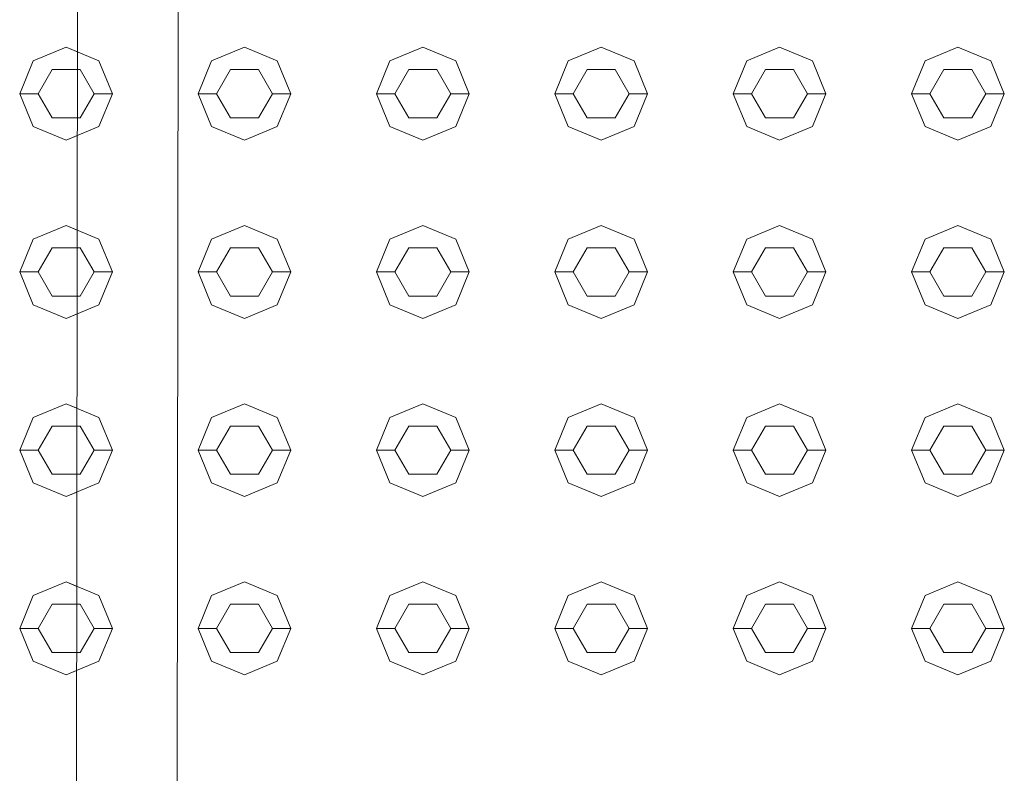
# Model space of a CAD drawing. Header units: millimetres. Extents: x 2 to 902, y -447 to 199.
# Tile 590 of 656: x 16.311 to 16.841, y 166.207 to 166.613. Entities that reach past the tile are written whole.
import ezdxf

# ---------------------------------------------------------------- set-up
doc = ezdxf.new("R2010")
doc.units = ezdxf.units.MM
doc.header["$MEASUREMENT"] = 0
doc.layers.add('IFC-Elemento construtivo genérico-Contorno', color=253, linetype='Continuous', lineweight=5)
doc.layers.add('IFC-Porta-Contorno', color=142, linetype='Continuous', lineweight=5)

msp = doc.modelspace()

# ---------------------------------------------------------------- linework, layer by layer
at = {"layer": 'IFC-Elemento construtivo genérico-Contorno', "color": 7, "lineweight": 5}
for p, q in [((16.31804, 166.59047), (16.33572, 166.5978)), ((16.31804, 166.59047), (16.33572, 166.5978)), ((16.33572, 166.5978), (16.3418, 166.59528)), ((16.33572, 166.5978), (16.3534, 166.59047)), ((16.41405, 166.59047), (16.43172, 166.5978)), ((16.41405, 166.59047), (16.43172, 166.5978)), ((16.43172, 166.5978), (16.4494, 166.59047)), ((16.43172, 166.5978), (16.4494, 166.59047)), ((16.51004, 166.59047), (16.52772, 166.5978)), ((16.51004, 166.59047), (16.52772, 166.5978)), ((16.52772, 166.5978), (16.5454, 166.59047)), ((16.52772, 166.5978), (16.5454, 166.59047)), ((16.60604, 166.59047), (16.62372, 166.5978)), ((16.60604, 166.59047), (16.62372, 166.5978)), ((16.62372, 166.5978), (16.6414, 166.59047)), ((16.62372, 166.5978), (16.6414, 166.59047)), ((16.70204, 166.59047), (16.71972, 166.5978)), ((16.70204, 166.59047), (16.71972, 166.5978)), ((16.71972, 166.5978), (16.7374, 166.59047)), ((16.71972, 166.5978), (16.7374, 166.59047)), ((16.79804, 166.59047), (16.81572, 166.5978)), ((16.79804, 166.59047), (16.81572, 166.5978)), ((16.81572, 166.5978), (16.8334, 166.59047)), ((16.81572, 166.5978), (16.8334, 166.59047)), ((16.31072, 166.5728), (16.31804, 166.59047)), ((16.31072, 166.5728), (16.31804, 166.59047)), ((16.3534, 166.59047), (16.36072, 166.5728)), ((16.40672, 166.5728), (16.41405, 166.59047)), ((16.40672, 166.5728), (16.41405, 166.59047)), ((16.4494, 166.59047), (16.45672, 166.5728)), ((16.4494, 166.59047), (16.45672, 166.5728)), ((16.50272, 166.5728), (16.51004, 166.59047)), ((16.50272, 166.5728), (16.51004, 166.59047)), ((16.5454, 166.59047), (16.55272, 166.5728)), ((16.5454, 166.59047), (16.55272, 166.5728)), ((16.59872, 166.5728), (16.60604, 166.59047)), ((16.59872, 166.5728), (16.60604, 166.59047)), ((16.6414, 166.59047), (16.64872, 166.5728)), ((16.6414, 166.59047), (16.64872, 166.5728)), ((16.69472, 166.5728), (16.70204, 166.59047)), ((16.69472, 166.5728), (16.70204, 166.59047)), ((16.7374, 166.59047), (16.74472, 166.5728)), ((16.7374, 166.59047), (16.74472, 166.5728)), ((16.79072, 166.5728), (16.79804, 166.59047)), ((16.79072, 166.5728), (16.79804, 166.59047)), ((16.8334, 166.59047), (16.84072, 166.5728)), ((16.8334, 166.59047), (16.84072, 166.5728)), ((16.32072, 166.5728), (16.32822, 166.58579)), ((16.32072, 166.5728), (16.32822, 166.58579)), ((16.32822, 166.58579), (16.34179, 166.58579)), ((16.32822, 166.58579), (16.34322, 166.58579)), ((16.34322, 166.58579), (16.35072, 166.5728)), ((16.41672, 166.5728), (16.42422, 166.58579)), ((16.41672, 166.5728), (16.42422, 166.58579)), ((16.42422, 166.58579), (16.43922, 166.58579)), ((16.42422, 166.58579), (16.43922, 166.58579)), ((16.43922, 166.58579), (16.44672, 166.5728)), ((16.43922, 166.58579), (16.44672, 166.5728)), ((16.51272, 166.5728), (16.52022, 166.58579)), ((16.51272, 166.5728), (16.52022, 166.58579)), ((16.52022, 166.58579), (16.53522, 166.58579)), ((16.52022, 166.58579), (16.53522, 166.58579)), ((16.53522, 166.58579), (16.54272, 166.5728)), ((16.53522, 166.58579), (16.54272, 166.5728)), ((16.60872, 166.5728), (16.61622, 166.58579)), ((16.60872, 166.5728), (16.61622, 166.58579)), ((16.61622, 166.58579), (16.63122, 166.58579)), ((16.61622, 166.58579), (16.63122, 166.58579)), ((16.63122, 166.58579), (16.63872, 166.5728)), ((16.63122, 166.58579), (16.63872, 166.5728)), ((16.70472, 166.5728), (16.71222, 166.58579)), ((16.70472, 166.5728), (16.71222, 166.58579)), ((16.71222, 166.58579), (16.72722, 166.58579)), ((16.71222, 166.58579), (16.72722, 166.58579)), ((16.72722, 166.58579), (16.73472, 166.5728)), ((16.72722, 166.58579), (16.73472, 166.5728)), ((16.80072, 166.5728), (16.80822, 166.58579)), ((16.80072, 166.5728), (16.80822, 166.58579)), ((16.80822, 166.58579), (16.82322, 166.58579)), ((16.80822, 166.58579), (16.82322, 166.58579)), ((16.82322, 166.58579), (16.83072, 166.5728)), ((16.82322, 166.58579), (16.83072, 166.5728)), ((16.31072, 166.5728), (16.32072, 166.5728)), ((16.31072, 166.5728), (16.31804, 166.55512)), ((16.31072, 166.5728), (16.32072, 166.5728)), ((16.31072, 166.5728), (16.31804, 166.55512)), ((16.32072, 166.5728), (16.32822, 166.55981)), ((16.32072, 166.5728), (16.32822, 166.55981)), ((16.34322, 166.55981), (16.35072, 166.5728)), ((16.35072, 166.5728), (16.36072, 166.5728)), ((16.3534, 166.55512), (16.36072, 166.5728)), ((16.40672, 166.5728), (16.41672, 166.5728)), ((16.40672, 166.5728), (16.41405, 166.55512)), ((16.40672, 166.5728), (16.41672, 166.5728)), ((16.40672, 166.5728), (16.41405, 166.55512)), ((16.41672, 166.5728), (16.42422, 166.55981)), ((16.41672, 166.5728), (16.42422, 166.55981)), ((16.43922, 166.55981), (16.44672, 166.5728)), ((16.43922, 166.55981), (16.44672, 166.5728)), ((16.44672, 166.5728), (16.45672, 166.5728)), ((16.44672, 166.5728), (16.45672, 166.5728)), ((16.4494, 166.55512), (16.45672, 166.5728)), ((16.4494, 166.55512), (16.45672, 166.5728)), ((16.50272, 166.5728), (16.51272, 166.5728)), ((16.50272, 166.5728), (16.51004, 166.55512)), ((16.50272, 166.5728), (16.51272, 166.5728)), ((16.50272, 166.5728), (16.51004, 166.55512)), ((16.51272, 166.5728), (16.52022, 166.55981)), ((16.51272, 166.5728), (16.52022, 166.55981)), ((16.53522, 166.55981), (16.54272, 166.5728)), ((16.53522, 166.55981), (16.54272, 166.5728)), ((16.54272, 166.5728), (16.55272, 166.5728)), ((16.54272, 166.5728), (16.55272, 166.5728)), ((16.5454, 166.55512), (16.55272, 166.5728)), ((16.5454, 166.55512), (16.55272, 166.5728)), ((16.59872, 166.5728), (16.60872, 166.5728)), ((16.59872, 166.5728), (16.60604, 166.55512)), ((16.59872, 166.5728), (16.60872, 166.5728)), ((16.59872, 166.5728), (16.60604, 166.55512)), ((16.60872, 166.5728), (16.61622, 166.55981)), ((16.60872, 166.5728), (16.61622, 166.55981)), ((16.63122, 166.55981), (16.63872, 166.5728)), ((16.63122, 166.55981), (16.63872, 166.5728)), ((16.63872, 166.5728), (16.64872, 166.5728)), ((16.63872, 166.5728), (16.64872, 166.5728)), ((16.6414, 166.55512), (16.64872, 166.5728)), ((16.6414, 166.55512), (16.64872, 166.5728)), ((16.69472, 166.5728), (16.70472, 166.5728)), ((16.69472, 166.5728), (16.70204, 166.55512)), ((16.69472, 166.5728), (16.70472, 166.5728)), ((16.69472, 166.5728), (16.70204, 166.55512)), ((16.70472, 166.5728), (16.71222, 166.55981)), ((16.70472, 166.5728), (16.71222, 166.55981)), ((16.72722, 166.55981), (16.73472, 166.5728)), ((16.72722, 166.55981), (16.73472, 166.5728)), ((16.73472, 166.5728), (16.74472, 166.5728)), ((16.73472, 166.5728), (16.74472, 166.5728)), ((16.7374, 166.55512), (16.74472, 166.5728)), ((16.7374, 166.55512), (16.74472, 166.5728)), ((16.79072, 166.5728), (16.80072, 166.5728)), ((16.79072, 166.5728), (16.79804, 166.55512)), ((16.79072, 166.5728), (16.80072, 166.5728)), ((16.79072, 166.5728), (16.79804, 166.55512)), ((16.80072, 166.5728), (16.80822, 166.55981)), ((16.80072, 166.5728), (16.80822, 166.55981)), ((16.82322, 166.55981), (16.83072, 166.5728)), ((16.82322, 166.55981), (16.83072, 166.5728)), ((16.83072, 166.5728), (16.84072, 166.5728)), ((16.83072, 166.5728), (16.84072, 166.5728)), ((16.8334, 166.55512), (16.84072, 166.5728)), ((16.8334, 166.55512), (16.84072, 166.5728)), ((16.32822, 166.55981), (16.34176, 166.55981)), ((16.32822, 166.55981), (16.34322, 166.55981)), ((16.42422, 166.55981), (16.43922, 166.55981)), ((16.42422, 166.55981), (16.43922, 166.55981)), ((16.52022, 166.55981), (16.53522, 166.55981)), ((16.52022, 166.55981), (16.53522, 166.55981)), ((16.61622, 166.55981), (16.63122, 166.55981)), ((16.61622, 166.55981), (16.63122, 166.55981)), ((16.71222, 166.55981), (16.72722, 166.55981)), ((16.71222, 166.55981), (16.72722, 166.55981)), ((16.80822, 166.55981), (16.82322, 166.55981)), ((16.80822, 166.55981), (16.82322, 166.55981)), ((16.31804, 166.55512), (16.33572, 166.5478)), ((16.31804, 166.55512), (16.33572, 166.5478)), ((16.33572, 166.5478), (16.3534, 166.55512)), ((16.41405, 166.55512), (16.43172, 166.5478)), ((16.41405, 166.55512), (16.43172, 166.5478)), ((16.43172, 166.5478), (16.4494, 166.55512)), ((16.43172, 166.5478), (16.4494, 166.55512)), ((16.51004, 166.55512), (16.52772, 166.5478)), ((16.51004, 166.55512), (16.52772, 166.5478)), ((16.52772, 166.5478), (16.5454, 166.55512)), ((16.52772, 166.5478), (16.5454, 166.55512)), ((16.60604, 166.55512), (16.62372, 166.5478)), ((16.60604, 166.55512), (16.62372, 166.5478)), ((16.62372, 166.5478), (16.6414, 166.55512)), ((16.62372, 166.5478), (16.6414, 166.55512)), ((16.70204, 166.55512), (16.71972, 166.5478)), ((16.70204, 166.55512), (16.71972, 166.5478)), ((16.71972, 166.5478), (16.7374, 166.55512)), ((16.71972, 166.5478), (16.7374, 166.55512)), ((16.79804, 166.55512), (16.81572, 166.5478)), ((16.79804, 166.55512), (16.81572, 166.5478)), ((16.81572, 166.5478), (16.8334, 166.55512)), ((16.81572, 166.5478), (16.8334, 166.55512)), ((16.33572, 166.5478), (16.34174, 166.5503)), ((16.31804, 166.49448), (16.33572, 166.5018)), ((16.31804, 166.49448), (16.33572, 166.5018)), ((16.33572, 166.5018), (16.34168, 166.49933)), ((16.33572, 166.5018), (16.3534, 166.49448)), ((16.41405, 166.49448), (16.43172, 166.5018)), ((16.41405, 166.49448), (16.43172, 166.5018)), ((16.43172, 166.5018), (16.4494, 166.49448)), ((16.43172, 166.5018), (16.4494, 166.49448)), ((16.51004, 166.49448), (16.52772, 166.5018)), ((16.51004, 166.49448), (16.52772, 166.5018)), ((16.52772, 166.5018), (16.5454, 166.49448)), ((16.52772, 166.5018), (16.5454, 166.49448)), ((16.60604, 166.49448), (16.62372, 166.5018)), ((16.60604, 166.49448), (16.62372, 166.5018)), ((16.62372, 166.5018), (16.6414, 166.49448)), ((16.62372, 166.5018), (16.6414, 166.49448)), ((16.70204, 166.49448), (16.71972, 166.5018)), ((16.70204, 166.49448), (16.71972, 166.5018)), ((16.71972, 166.5018), (16.7374, 166.49448)), ((16.71972, 166.5018), (16.7374, 166.49448)), ((16.79804, 166.49448), (16.81572, 166.5018)), ((16.79804, 166.49448), (16.81572, 166.5018)), ((16.81572, 166.5018), (16.8334, 166.49448)), ((16.81572, 166.5018), (16.8334, 166.49448)), ((16.31072, 166.4768), (16.31804, 166.49448)), ((16.31072, 166.4768), (16.31804, 166.49448)), ((16.3534, 166.49448), (16.36072, 166.4768)), ((16.40672, 166.4768), (16.41405, 166.49448)), ((16.40672, 166.4768), (16.41405, 166.49448)), ((16.4494, 166.49448), (16.45672, 166.4768)), ((16.4494, 166.49448), (16.45672, 166.4768)), ((16.50272, 166.4768), (16.51004, 166.49448)), ((16.50272, 166.4768), (16.51004, 166.49448)), ((16.5454, 166.49448), (16.55272, 166.4768)), ((16.5454, 166.49448), (16.55272, 166.4768)), ((16.59872, 166.4768), (16.60604, 166.49448)), ((16.59872, 166.4768), (16.60604, 166.49448)), ((16.6414, 166.49448), (16.64872, 166.4768)), ((16.6414, 166.49448), (16.64872, 166.4768)), ((16.69472, 166.4768), (16.70204, 166.49448)), ((16.69472, 166.4768), (16.70204, 166.49448)), ((16.7374, 166.49448), (16.74472, 166.4768)), ((16.7374, 166.49448), (16.74472, 166.4768)), ((16.79072, 166.4768), (16.79804, 166.49448)), ((16.79072, 166.4768), (16.79804, 166.49448)), ((16.8334, 166.49448), (16.84072, 166.4768)), ((16.8334, 166.49448), (16.84072, 166.4768)), ((16.32072, 166.4768), (16.32822, 166.48979)), ((16.32072, 166.4768), (16.32822, 166.48979)), ((16.32822, 166.48979), (16.34166, 166.48979)), ((16.32822, 166.48979), (16.34322, 166.48979)), ((16.34322, 166.48979), (16.35072, 166.4768)), ((16.41672, 166.4768), (16.42422, 166.48979)), ((16.41672, 166.4768), (16.42422, 166.48979)), ((16.42422, 166.48979), (16.43922, 166.48979)), ((16.42422, 166.48979), (16.43922, 166.48979)), ((16.43922, 166.48979), (16.44672, 166.4768)), ((16.43922, 166.48979), (16.44672, 166.4768)), ((16.51272, 166.4768), (16.52022, 166.48979)), ((16.51272, 166.4768), (16.52022, 166.48979)), ((16.52022, 166.48979), (16.53522, 166.48979)), ((16.52022, 166.48979), (16.53522, 166.48979)), ((16.53522, 166.48979), (16.54272, 166.4768)), ((16.53522, 166.48979), (16.54272, 166.4768)), ((16.60872, 166.4768), (16.61622, 166.48979)), ((16.60872, 166.4768), (16.61622, 166.48979)), ((16.61622, 166.48979), (16.63122, 166.48979)), ((16.61622, 166.48979), (16.63122, 166.48979)), ((16.63122, 166.48979), (16.63872, 166.4768)), ((16.63122, 166.48979), (16.63872, 166.4768)), ((16.70472, 166.4768), (16.71222, 166.48979)), ((16.70472, 166.4768), (16.71222, 166.48979)), ((16.71222, 166.48979), (16.72722, 166.48979)), ((16.71222, 166.48979), (16.72722, 166.48979)), ((16.72722, 166.48979), (16.73472, 166.4768)), ((16.72722, 166.48979), (16.73472, 166.4768)), ((16.80072, 166.4768), (16.80822, 166.48979)), ((16.80072, 166.4768), (16.80822, 166.48979)), ((16.80822, 166.48979), (16.82322, 166.48979)), ((16.80822, 166.48979), (16.82322, 166.48979)), ((16.82322, 166.48979), (16.83072, 166.4768)), ((16.82322, 166.48979), (16.83072, 166.4768)), ((16.31072, 166.4768), (16.32072, 166.4768)), ((16.31072, 166.4768), (16.31804, 166.45912)), ((16.31072, 166.4768), (16.32072, 166.4768)), ((16.31072, 166.4768), (16.31804, 166.45912)), ((16.32072, 166.4768), (16.32822, 166.4638)), ((16.32072, 166.4768), (16.32822, 166.4638)), ((16.34322, 166.4638), (16.35072, 166.4768)), ((16.35072, 166.4768), (16.36072, 166.4768)), ((16.3534, 166.45912), (16.36072, 166.4768)), ((16.40672, 166.4768), (16.41672, 166.4768)), ((16.40672, 166.4768), (16.41405, 166.45912)), ((16.40672, 166.4768), (16.41672, 166.4768)), ((16.40672, 166.4768), (16.41405, 166.45912)), ((16.41672, 166.4768), (16.42422, 166.4638)), ((16.41672, 166.4768), (16.42422, 166.4638)), ((16.43922, 166.4638), (16.44672, 166.4768)), ((16.43922, 166.4638), (16.44672, 166.4768)), ((16.44672, 166.4768), (16.45672, 166.4768)), ((16.44672, 166.4768), (16.45672, 166.4768)), ((16.4494, 166.45912), (16.45672, 166.4768)), ((16.4494, 166.45912), (16.45672, 166.4768)), ((16.50272, 166.4768), (16.51272, 166.4768)), ((16.50272, 166.4768), (16.51004, 166.45912)), ((16.50272, 166.4768), (16.51272, 166.4768)), ((16.50272, 166.4768), (16.51004, 166.45912)), ((16.51272, 166.4768), (16.52022, 166.4638)), ((16.51272, 166.4768), (16.52022, 166.4638)), ((16.53522, 166.4638), (16.54272, 166.4768)), ((16.53522, 166.4638), (16.54272, 166.4768)), ((16.54272, 166.4768), (16.55272, 166.4768)), ((16.54272, 166.4768), (16.55272, 166.4768)), ((16.5454, 166.45912), (16.55272, 166.4768)), ((16.5454, 166.45912), (16.55272, 166.4768)), ((16.59872, 166.4768), (16.60872, 166.4768)), ((16.59872, 166.4768), (16.60604, 166.45912)), ((16.59872, 166.4768), (16.60872, 166.4768)), ((16.59872, 166.4768), (16.60604, 166.45912)), ((16.60872, 166.4768), (16.61622, 166.4638)), ((16.60872, 166.4768), (16.61622, 166.4638)), ((16.63122, 166.4638), (16.63872, 166.4768)), ((16.63122, 166.4638), (16.63872, 166.4768)), ((16.63872, 166.4768), (16.64872, 166.4768)), ((16.63872, 166.4768), (16.64872, 166.4768)), ((16.6414, 166.45912), (16.64872, 166.4768)), ((16.6414, 166.45912), (16.64872, 166.4768)), ((16.69472, 166.4768), (16.70472, 166.4768)), ((16.69472, 166.4768), (16.70204, 166.45912)), ((16.69472, 166.4768), (16.70472, 166.4768)), ((16.69472, 166.4768), (16.70204, 166.45912)), ((16.70472, 166.4768), (16.71222, 166.4638)), ((16.70472, 166.4768), (16.71222, 166.4638)), ((16.72722, 166.4638), (16.73472, 166.4768)), ((16.72722, 166.4638), (16.73472, 166.4768)), ((16.73472, 166.4768), (16.74472, 166.4768)), ((16.73472, 166.4768), (16.74472, 166.4768)), ((16.7374, 166.45912), (16.74472, 166.4768)), ((16.7374, 166.45912), (16.74472, 166.4768)), ((16.79072, 166.4768), (16.80072, 166.4768)), ((16.79072, 166.4768), (16.79804, 166.45912)), ((16.79072, 166.4768), (16.80072, 166.4768)), ((16.79072, 166.4768), (16.79804, 166.45912)), ((16.80072, 166.4768), (16.80822, 166.4638)), ((16.80072, 166.4768), (16.80822, 166.4638)), ((16.82322, 166.4638), (16.83072, 166.4768)), ((16.82322, 166.4638), (16.83072, 166.4768)), ((16.83072, 166.4768), (16.84072, 166.4768)), ((16.83072, 166.4768), (16.84072, 166.4768)), ((16.8334, 166.45912), (16.84072, 166.4768)), ((16.8334, 166.45912), (16.84072, 166.4768)), ((16.32822, 166.4638), (16.34163, 166.4638)), ((16.32822, 166.4638), (16.34322, 166.4638)), ((16.42422, 166.4638), (16.43922, 166.4638)), ((16.42422, 166.4638), (16.43922, 166.4638)), ((16.52022, 166.4638), (16.53522, 166.4638)), ((16.52022, 166.4638), (16.53522, 166.4638)), ((16.61622, 166.4638), (16.63122, 166.4638)), ((16.61622, 166.4638), (16.63122, 166.4638)), ((16.71222, 166.4638), (16.72722, 166.4638)), ((16.71222, 166.4638), (16.72722, 166.4638)), ((16.80822, 166.4638), (16.82322, 166.4638)), ((16.80822, 166.4638), (16.82322, 166.4638)), ((16.31804, 166.45912), (16.33572, 166.4518)), ((16.31804, 166.45912), (16.33572, 166.4518)), ((16.33572, 166.4518), (16.3534, 166.45912)), ((16.41405, 166.45912), (16.43172, 166.4518)), ((16.41405, 166.45912), (16.43172, 166.4518)), ((16.43172, 166.4518), (16.4494, 166.45912)), ((16.43172, 166.4518), (16.4494, 166.45912)), ((16.51004, 166.45912), (16.52772, 166.4518)), ((16.51004, 166.45912), (16.52772, 166.4518)), ((16.52772, 166.4518), (16.5454, 166.45912)), ((16.52772, 166.4518), (16.5454, 166.45912)), ((16.60604, 166.45912), (16.62372, 166.4518)), ((16.60604, 166.45912), (16.62372, 166.4518)), ((16.62372, 166.4518), (16.6414, 166.45912)), ((16.62372, 166.4518), (16.6414, 166.45912)), ((16.70204, 166.45912), (16.71972, 166.4518)), ((16.70204, 166.45912), (16.71972, 166.4518)), ((16.71972, 166.4518), (16.7374, 166.45912)), ((16.71972, 166.4518), (16.7374, 166.45912)), ((16.79804, 166.45912), (16.81572, 166.4518)), ((16.79804, 166.45912), (16.81572, 166.4518)), ((16.81572, 166.4518), (16.8334, 166.45912)), ((16.81572, 166.4518), (16.8334, 166.45912)), ((16.33572, 166.4518), (16.34162, 166.45424)), ((16.31804, 166.39847), (16.33572, 166.40579)), ((16.31804, 166.39847), (16.33572, 166.40579)), ((16.33572, 166.40579), (16.34155, 166.40338)), ((16.33572, 166.40579), (16.3534, 166.39847)), ((16.41405, 166.39847), (16.43172, 166.40579)), ((16.41405, 166.39847), (16.43172, 166.40579)), ((16.43172, 166.40579), (16.4494, 166.39847)), ((16.43172, 166.40579), (16.4494, 166.39847)), ((16.51004, 166.39847), (16.52772, 166.40579)), ((16.51004, 166.39847), (16.52772, 166.40579)), ((16.52772, 166.40579), (16.5454, 166.39847)), ((16.52772, 166.40579), (16.5454, 166.39847)), ((16.60604, 166.39847), (16.62372, 166.40579)), ((16.60604, 166.39847), (16.62372, 166.40579)), ((16.62372, 166.40579), (16.6414, 166.39847)), ((16.62372, 166.40579), (16.6414, 166.39847)), ((16.70204, 166.39847), (16.71972, 166.40579)), ((16.70204, 166.39847), (16.71972, 166.40579)), ((16.71972, 166.40579), (16.7374, 166.39847)), ((16.71972, 166.40579), (16.7374, 166.39847)), ((16.79804, 166.39847), (16.81572, 166.40579)), ((16.79804, 166.39847), (16.81572, 166.40579)), ((16.81572, 166.40579), (16.8334, 166.39847)), ((16.81572, 166.40579), (16.8334, 166.39847)), ((16.31072, 166.38079), (16.31804, 166.39847)), ((16.31072, 166.38079), (16.31804, 166.39847)), ((16.32072, 166.38079), (16.32822, 166.39378)), ((16.32072, 166.38079), (16.32822, 166.39378)), ((16.32822, 166.39378), (16.34154, 166.39378)), ((16.32822, 166.39378), (16.34322, 166.39378)), ((16.34322, 166.39378), (16.35072, 166.38079)), ((16.3534, 166.39847), (16.36072, 166.38079)), ((16.40672, 166.38079), (16.41405, 166.39847)), ((16.40672, 166.38079), (16.41405, 166.39847)), ((16.41672, 166.38079), (16.42422, 166.39378)), ((16.41672, 166.38079), (16.42422, 166.39378)), ((16.42422, 166.39378), (16.43922, 166.39378)), ((16.42422, 166.39378), (16.43922, 166.39378)), ((16.43922, 166.39378), (16.44672, 166.38079)), ((16.43922, 166.39378), (16.44672, 166.38079)), ((16.4494, 166.39847), (16.45672, 166.38079)), ((16.4494, 166.39847), (16.45672, 166.38079)), ((16.50272, 166.38079), (16.51004, 166.39847)), ((16.50272, 166.38079), (16.51004, 166.39847)), ((16.51272, 166.38079), (16.52022, 166.39378)), ((16.51272, 166.38079), (16.52022, 166.39378)), ((16.52022, 166.39378), (16.53522, 166.39378)), ((16.52022, 166.39378), (16.53522, 166.39378)), ((16.53522, 166.39378), (16.54272, 166.38079)), ((16.53522, 166.39378), (16.54272, 166.38079)), ((16.5454, 166.39847), (16.55272, 166.38079)), ((16.5454, 166.39847), (16.55272, 166.38079)), ((16.59872, 166.38079), (16.60604, 166.39847)), ((16.59872, 166.38079), (16.60604, 166.39847)), ((16.60872, 166.38079), (16.61622, 166.39378)), ((16.60872, 166.38079), (16.61622, 166.39378)), ((16.61622, 166.39378), (16.63122, 166.39378)), ((16.61622, 166.39378), (16.63122, 166.39378)), ((16.63122, 166.39378), (16.63872, 166.38079)), ((16.63122, 166.39378), (16.63872, 166.38079)), ((16.6414, 166.39847), (16.64872, 166.38079)), ((16.6414, 166.39847), (16.64872, 166.38079)), ((16.69472, 166.38079), (16.70204, 166.39847)), ((16.69472, 166.38079), (16.70204, 166.39847)), ((16.70472, 166.38079), (16.71222, 166.39378)), ((16.70472, 166.38079), (16.71222, 166.39378)), ((16.71222, 166.39378), (16.72722, 166.39378)), ((16.71222, 166.39378), (16.72722, 166.39378)), ((16.72722, 166.39378), (16.73472, 166.38079)), ((16.72722, 166.39378), (16.73472, 166.38079)), ((16.7374, 166.39847), (16.74472, 166.38079)), ((16.7374, 166.39847), (16.74472, 166.38079)), ((16.79072, 166.38079), (16.79804, 166.39847)), ((16.79072, 166.38079), (16.79804, 166.39847)), ((16.80072, 166.38079), (16.80822, 166.39378)), ((16.80072, 166.38079), (16.80822, 166.39378)), ((16.80822, 166.39378), (16.82322, 166.39378)), ((16.80822, 166.39378), (16.82322, 166.39378)), ((16.82322, 166.39378), (16.83072, 166.38079)), ((16.82322, 166.39378), (16.83072, 166.38079)), ((16.8334, 166.39847), (16.84072, 166.38079)), ((16.8334, 166.39847), (16.84072, 166.38079)), ((16.31072, 166.38079), (16.32072, 166.38079)), ((16.31072, 166.38079), (16.31804, 166.36312)), ((16.31072, 166.38079), (16.32072, 166.38079)), ((16.31072, 166.38079), (16.31804, 166.36312)), ((16.32072, 166.38079), (16.32822, 166.36781)), ((16.32072, 166.38079), (16.32822, 166.36781)), ((16.34322, 166.36781), (16.35072, 166.38079)), ((16.35072, 166.38079), (16.36072, 166.38079)), ((16.3534, 166.36312), (16.36072, 166.38079)), ((16.40672, 166.38079), (16.41672, 166.38079)), ((16.40672, 166.38079), (16.41405, 166.36312)), ((16.40672, 166.38079), (16.41672, 166.38079)), ((16.40672, 166.38079), (16.41405, 166.36312)), ((16.41672, 166.38079), (16.42422, 166.36781)), ((16.41672, 166.38079), (16.42422, 166.36781)), ((16.43922, 166.36781), (16.44672, 166.38079)), ((16.43922, 166.36781), (16.44672, 166.38079)), ((16.44672, 166.38079), (16.45672, 166.38079)), ((16.44672, 166.38079), (16.45672, 166.38079)), ((16.4494, 166.36312), (16.45672, 166.38079)), ((16.4494, 166.36312), (16.45672, 166.38079)), ((16.50272, 166.38079), (16.51272, 166.38079)), ((16.50272, 166.38079), (16.51004, 166.36312)), ((16.50272, 166.38079), (16.51272, 166.38079)), ((16.50272, 166.38079), (16.51004, 166.36312)), ((16.51272, 166.38079), (16.52022, 166.36781)), ((16.51272, 166.38079), (16.52022, 166.36781)), ((16.53522, 166.36781), (16.54272, 166.38079)), ((16.53522, 166.36781), (16.54272, 166.38079)), ((16.54272, 166.38079), (16.55272, 166.38079)), ((16.54272, 166.38079), (16.55272, 166.38079)), ((16.5454, 166.36312), (16.55272, 166.38079)), ((16.5454, 166.36312), (16.55272, 166.38079)), ((16.59872, 166.38079), (16.60872, 166.38079)), ((16.59872, 166.38079), (16.60604, 166.36312)), ((16.59872, 166.38079), (16.60872, 166.38079)), ((16.59872, 166.38079), (16.60604, 166.36312)), ((16.60872, 166.38079), (16.61622, 166.36781)), ((16.60872, 166.38079), (16.61622, 166.36781)), ((16.63122, 166.36781), (16.63872, 166.38079)), ((16.63122, 166.36781), (16.63872, 166.38079)), ((16.63872, 166.38079), (16.64872, 166.38079)), ((16.63872, 166.38079), (16.64872, 166.38079)), ((16.6414, 166.36312), (16.64872, 166.38079)), ((16.6414, 166.36312), (16.64872, 166.38079)), ((16.69472, 166.38079), (16.70472, 166.38079)), ((16.69472, 166.38079), (16.70204, 166.36312)), ((16.69472, 166.38079), (16.70472, 166.38079)), ((16.69472, 166.38079), (16.70204, 166.36312)), ((16.70472, 166.38079), (16.71222, 166.36781)), ((16.70472, 166.38079), (16.71222, 166.36781)), ((16.72722, 166.36781), (16.73472, 166.38079)), ((16.72722, 166.36781), (16.73472, 166.38079)), ((16.73472, 166.38079), (16.74472, 166.38079)), ((16.73472, 166.38079), (16.74472, 166.38079)), ((16.7374, 166.36312), (16.74472, 166.38079)), ((16.7374, 166.36312), (16.74472, 166.38079)), ((16.79072, 166.38079), (16.80072, 166.38079)), ((16.79072, 166.38079), (16.79804, 166.36312)), ((16.79072, 166.38079), (16.80072, 166.38079)), ((16.79072, 166.38079), (16.79804, 166.36312)), ((16.80072, 166.38079), (16.80822, 166.36781)), ((16.80072, 166.38079), (16.80822, 166.36781)), ((16.82322, 166.36781), (16.83072, 166.38079)), ((16.82322, 166.36781), (16.83072, 166.38079)), ((16.83072, 166.38079), (16.84072, 166.38079)), ((16.83072, 166.38079), (16.84072, 166.38079)), ((16.8334, 166.36312), (16.84072, 166.38079)), ((16.8334, 166.36312), (16.84072, 166.38079)), ((16.32822, 166.36781), (16.34151, 166.36781)), ((16.32822, 166.36781), (16.34322, 166.36781)), ((16.42422, 166.36781), (16.43922, 166.36781)), ((16.42422, 166.36781), (16.43922, 166.36781)), ((16.52022, 166.36781), (16.53522, 166.36781)), ((16.52022, 166.36781), (16.53522, 166.36781)), ((16.61622, 166.36781), (16.63122, 166.36781)), ((16.61622, 166.36781), (16.63122, 166.36781)), ((16.71222, 166.36781), (16.72722, 166.36781)), ((16.71222, 166.36781), (16.72722, 166.36781)), ((16.80822, 166.36781), (16.82322, 166.36781)), ((16.80822, 166.36781), (16.82322, 166.36781)), ((16.31804, 166.36312), (16.33572, 166.35579)), ((16.31804, 166.36312), (16.33572, 166.35579)), ((16.33572, 166.35579), (16.3534, 166.36312)), ((16.41405, 166.36312), (16.43172, 166.35579)), ((16.41405, 166.36312), (16.43172, 166.35579)), ((16.43172, 166.35579), (16.4494, 166.36312)), ((16.43172, 166.35579), (16.4494, 166.36312)), ((16.51004, 166.36312), (16.52772, 166.35579)), ((16.51004, 166.36312), (16.52772, 166.35579)), ((16.52772, 166.35579), (16.5454, 166.36312)), ((16.52772, 166.35579), (16.5454, 166.36312)), ((16.60604, 166.36312), (16.62372, 166.35579)), ((16.60604, 166.36312), (16.62372, 166.35579)), ((16.62372, 166.35579), (16.6414, 166.36312)), ((16.62372, 166.35579), (16.6414, 166.36312)), ((16.70204, 166.36312), (16.71972, 166.35579)), ((16.70204, 166.36312), (16.71972, 166.35579)), ((16.71972, 166.35579), (16.7374, 166.36312)), ((16.71972, 166.35579), (16.7374, 166.36312)), ((16.79804, 166.36312), (16.81572, 166.35579)), ((16.79804, 166.36312), (16.81572, 166.35579)), ((16.81572, 166.35579), (16.8334, 166.36312)), ((16.81572, 166.35579), (16.8334, 166.36312)), ((16.33572, 166.35579), (16.3415, 166.35819)), ((16.31804, 166.30247), (16.33572, 166.3098)), ((16.31804, 166.30247), (16.33572, 166.3098)), ((16.33572, 166.3098), (16.34143, 166.30744)), ((16.33572, 166.3098), (16.3534, 166.30247)), ((16.41405, 166.30247), (16.43172, 166.3098)), ((16.41405, 166.30247), (16.43172, 166.3098)), ((16.43172, 166.3098), (16.4494, 166.30247)), ((16.43172, 166.3098), (16.4494, 166.30247)), ((16.51004, 166.30247), (16.52772, 166.3098)), ((16.51004, 166.30247), (16.52772, 166.3098)), ((16.52772, 166.3098), (16.5454, 166.30247)), ((16.52772, 166.3098), (16.5454, 166.30247)), ((16.60604, 166.30247), (16.62372, 166.3098)), ((16.60604, 166.30247), (16.62372, 166.3098)), ((16.62372, 166.3098), (16.6414, 166.30247)), ((16.62372, 166.3098), (16.6414, 166.30247)), ((16.70204, 166.30247), (16.71972, 166.3098)), ((16.70204, 166.30247), (16.71972, 166.3098)), ((16.71972, 166.3098), (16.7374, 166.30247)), ((16.71972, 166.3098), (16.7374, 166.30247)), ((16.79804, 166.30247), (16.81572, 166.3098)), ((16.79804, 166.30247), (16.81572, 166.3098)), ((16.81572, 166.3098), (16.8334, 166.30247)), ((16.81572, 166.3098), (16.8334, 166.30247)), ((16.31072, 166.2848), (16.31804, 166.30247)), ((16.31072, 166.2848), (16.31804, 166.30247)), ((16.3534, 166.30247), (16.36072, 166.2848)), ((16.40672, 166.2848), (16.41405, 166.30247)), ((16.40672, 166.2848), (16.41405, 166.30247)), ((16.4494, 166.30247), (16.45672, 166.2848)), ((16.4494, 166.30247), (16.45672, 166.2848)), ((16.50272, 166.2848), (16.51004, 166.30247)), ((16.50272, 166.2848), (16.51004, 166.30247)), ((16.5454, 166.30247), (16.55272, 166.2848)), ((16.5454, 166.30247), (16.55272, 166.2848)), ((16.59872, 166.2848), (16.60604, 166.30247)), ((16.59872, 166.2848), (16.60604, 166.30247)), ((16.6414, 166.30247), (16.64872, 166.2848)), ((16.6414, 166.30247), (16.64872, 166.2848)), ((16.69472, 166.2848), (16.70204, 166.30247)), ((16.69472, 166.2848), (16.70204, 166.30247)), ((16.7374, 166.30247), (16.74472, 166.2848)), ((16.7374, 166.30247), (16.74472, 166.2848)), ((16.79072, 166.2848), (16.79804, 166.30247)), ((16.79072, 166.2848), (16.79804, 166.30247)), ((16.8334, 166.30247), (16.84072, 166.2848)), ((16.8334, 166.30247), (16.84072, 166.2848)), ((16.32072, 166.2848), (16.32822, 166.29779)), ((16.32072, 166.2848), (16.32822, 166.29779)), ((16.32822, 166.29779), (16.34142, 166.29779)), ((16.32822, 166.29779), (16.34322, 166.29779)), ((16.34322, 166.29779), (16.35072, 166.2848)), ((16.41672, 166.2848), (16.42422, 166.29779)), ((16.41672, 166.2848), (16.42422, 166.29779)), ((16.42422, 166.29779), (16.43922, 166.29779)), ((16.42422, 166.29779), (16.43922, 166.29779)), ((16.43922, 166.29779), (16.44672, 166.2848)), ((16.43922, 166.29779), (16.44672, 166.2848)), ((16.51272, 166.2848), (16.52022, 166.29779)), ((16.51272, 166.2848), (16.52022, 166.29779)), ((16.52022, 166.29779), (16.53522, 166.29779)), ((16.52022, 166.29779), (16.53522, 166.29779)), ((16.53522, 166.29779), (16.54272, 166.2848)), ((16.53522, 166.29779), (16.54272, 166.2848)), ((16.60872, 166.2848), (16.61622, 166.29779)), ((16.60872, 166.2848), (16.61622, 166.29779)), ((16.61622, 166.29779), (16.63122, 166.29779)), ((16.61622, 166.29779), (16.63122, 166.29779)), ((16.63122, 166.29779), (16.63872, 166.2848)), ((16.63122, 166.29779), (16.63872, 166.2848)), ((16.70472, 166.2848), (16.71222, 166.29779)), ((16.70472, 166.2848), (16.71222, 166.29779)), ((16.71222, 166.29779), (16.72722, 166.29779)), ((16.71222, 166.29779), (16.72722, 166.29779)), ((16.72722, 166.29779), (16.73472, 166.2848)), ((16.72722, 166.29779), (16.73472, 166.2848)), ((16.80072, 166.2848), (16.80822, 166.29779)), ((16.80072, 166.2848), (16.80822, 166.29779)), ((16.80822, 166.29779), (16.82322, 166.29779)), ((16.80822, 166.29779), (16.82322, 166.29779)), ((16.82322, 166.29779), (16.83072, 166.2848)), ((16.82322, 166.29779), (16.83072, 166.2848)), ((16.31072, 166.2848), (16.32072, 166.2848)), ((16.31072, 166.2848), (16.31804, 166.26712)), ((16.31072, 166.2848), (16.32072, 166.2848)), ((16.31072, 166.2848), (16.31804, 166.26712)), ((16.32072, 166.2848), (16.32822, 166.27181)), ((16.32072, 166.2848), (16.32822, 166.27181)), ((16.34322, 166.27181), (16.35072, 166.2848)), ((16.35072, 166.2848), (16.36072, 166.2848)), ((16.3534, 166.26712), (16.36072, 166.2848)), ((16.40672, 166.2848), (16.41672, 166.2848)), ((16.40672, 166.2848), (16.41405, 166.26712)), ((16.40672, 166.2848), (16.41672, 166.2848)), ((16.40672, 166.2848), (16.41405, 166.26712)), ((16.41672, 166.2848), (16.42422, 166.27181)), ((16.41672, 166.2848), (16.42422, 166.27181)), ((16.43922, 166.27181), (16.44672, 166.2848)), ((16.43922, 166.27181), (16.44672, 166.2848)), ((16.44672, 166.2848), (16.45672, 166.2848)), ((16.44672, 166.2848), (16.45672, 166.2848)), ((16.4494, 166.26712), (16.45672, 166.2848)), ((16.4494, 166.26712), (16.45672, 166.2848)), ((16.50272, 166.2848), (16.51272, 166.2848)), ((16.50272, 166.2848), (16.51004, 166.26712)), ((16.50272, 166.2848), (16.51272, 166.2848)), ((16.50272, 166.2848), (16.51004, 166.26712)), ((16.51272, 166.2848), (16.52022, 166.27181)), ((16.51272, 166.2848), (16.52022, 166.27181)), ((16.53522, 166.27181), (16.54272, 166.2848)), ((16.53522, 166.27181), (16.54272, 166.2848)), ((16.54272, 166.2848), (16.55272, 166.2848)), ((16.54272, 166.2848), (16.55272, 166.2848)), ((16.5454, 166.26712), (16.55272, 166.2848)), ((16.5454, 166.26712), (16.55272, 166.2848)), ((16.59872, 166.2848), (16.60872, 166.2848)), ((16.59872, 166.2848), (16.60604, 166.26712)), ((16.59872, 166.2848), (16.60872, 166.2848)), ((16.59872, 166.2848), (16.60604, 166.26712)), ((16.60872, 166.2848), (16.61622, 166.27181)), ((16.60872, 166.2848), (16.61622, 166.27181)), ((16.63122, 166.27181), (16.63872, 166.2848)), ((16.63122, 166.27181), (16.63872, 166.2848)), ((16.63872, 166.2848), (16.64872, 166.2848)), ((16.63872, 166.2848), (16.64872, 166.2848)), ((16.6414, 166.26712), (16.64872, 166.2848)), ((16.6414, 166.26712), (16.64872, 166.2848)), ((16.69472, 166.2848), (16.70472, 166.2848)), ((16.69472, 166.2848), (16.70204, 166.26712)), ((16.69472, 166.2848), (16.70472, 166.2848)), ((16.69472, 166.2848), (16.70204, 166.26712)), ((16.70472, 166.2848), (16.71222, 166.27181)), ((16.70472, 166.2848), (16.71222, 166.27181)), ((16.72722, 166.27181), (16.73472, 166.2848)), ((16.72722, 166.27181), (16.73472, 166.2848)), ((16.73472, 166.2848), (16.74472, 166.2848)), ((16.73472, 166.2848), (16.74472, 166.2848)), ((16.7374, 166.26712), (16.74472, 166.2848)), ((16.7374, 166.26712), (16.74472, 166.2848)), ((16.79072, 166.2848), (16.80072, 166.2848)), ((16.79072, 166.2848), (16.79804, 166.26712)), ((16.79072, 166.2848), (16.80072, 166.2848)), ((16.79072, 166.2848), (16.79804, 166.26712)), ((16.80072, 166.2848), (16.80822, 166.27181)), ((16.80072, 166.2848), (16.80822, 166.27181)), ((16.82322, 166.27181), (16.83072, 166.2848)), ((16.82322, 166.27181), (16.83072, 166.2848)), ((16.83072, 166.2848), (16.84072, 166.2848)), ((16.83072, 166.2848), (16.84072, 166.2848)), ((16.8334, 166.26712), (16.84072, 166.2848)), ((16.8334, 166.26712), (16.84072, 166.2848)), ((16.32822, 166.27181), (16.34138, 166.27181)), ((16.32822, 166.27181), (16.34322, 166.27181)), ((16.42422, 166.27181), (16.43922, 166.27181)), ((16.42422, 166.27181), (16.43922, 166.27181)), ((16.52022, 166.27181), (16.53522, 166.27181)), ((16.52022, 166.27181), (16.53522, 166.27181)), ((16.61622, 166.27181), (16.63122, 166.27181)), ((16.61622, 166.27181), (16.63122, 166.27181)), ((16.71222, 166.27181), (16.72722, 166.27181)), ((16.71222, 166.27181), (16.72722, 166.27181)), ((16.80822, 166.27181), (16.82322, 166.27181)), ((16.80822, 166.27181), (16.82322, 166.27181)), ((16.31804, 166.26712), (16.33572, 166.2598)), ((16.31804, 166.26712), (16.33572, 166.2598)), ((16.33572, 166.2598), (16.3534, 166.26712)), ((16.41405, 166.26712), (16.43172, 166.2598)), ((16.41405, 166.26712), (16.43172, 166.2598)), ((16.43172, 166.2598), (16.4494, 166.26712)), ((16.43172, 166.2598), (16.4494, 166.26712)), ((16.51004, 166.26712), (16.52772, 166.2598)), ((16.51004, 166.26712), (16.52772, 166.2598)), ((16.52772, 166.2598), (16.5454, 166.26712)), ((16.52772, 166.2598), (16.5454, 166.26712)), ((16.60604, 166.26712), (16.62372, 166.2598)), ((16.60604, 166.26712), (16.62372, 166.2598)), ((16.62372, 166.2598), (16.6414, 166.26712)), ((16.62372, 166.2598), (16.6414, 166.26712)), ((16.70204, 166.26712), (16.71972, 166.2598)), ((16.70204, 166.26712), (16.71972, 166.2598)), ((16.71972, 166.2598), (16.7374, 166.26712)), ((16.71972, 166.2598), (16.7374, 166.26712)), ((16.79804, 166.26712), (16.81572, 166.2598)), ((16.79804, 166.26712), (16.81572, 166.2598)), ((16.81572, 166.2598), (16.8334, 166.26712)), ((16.81572, 166.2598), (16.8334, 166.26712)), ((16.33572, 166.2598), (16.34137, 166.26214))]:
    msp.add_line(p, q, dxfattribs=at)
at = {"layer": 'IFC-Porta-Contorno', "color": 7, "lineweight": 5}
for p, q in [((16.39452, 165.51313), (16.3966, 167.12033)), ((16.33988, 165.10888), (16.34196, 166.71607))]:
    msp.add_line(p, q, dxfattribs=at)

doc.saveas('drawing.dxf')
